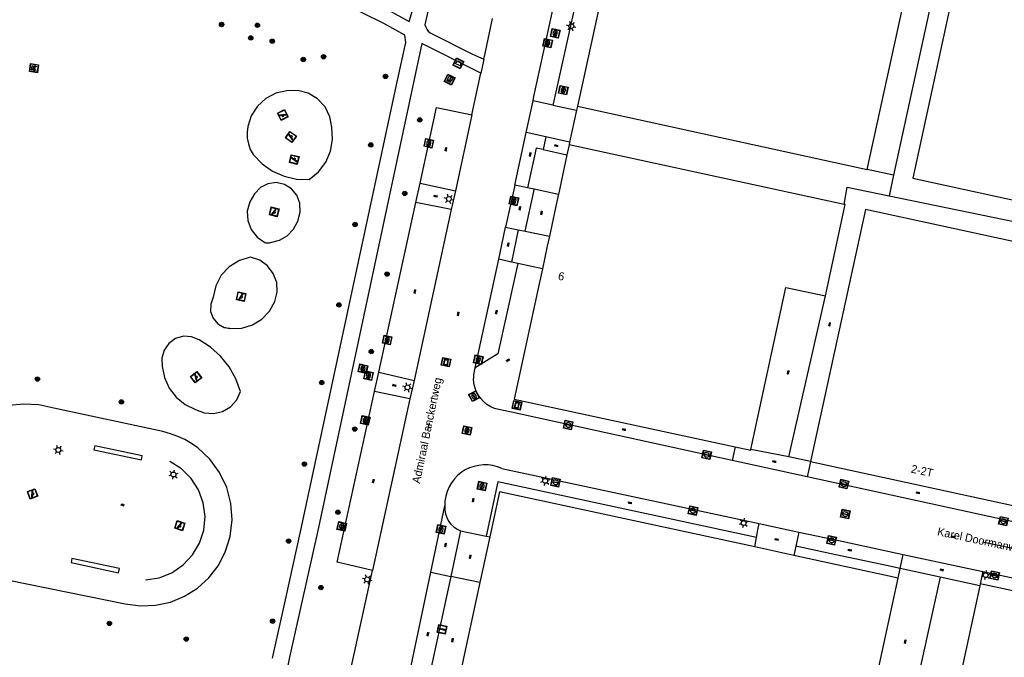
# Model space of a CAD drawing. Header units: metres. Extents: x 93870 to 95789, y 463036 to 464040.
# Tile 257 of 344: x 95024 to 95146, y 463609 to 463688. Entities that reach past the tile are written whole.
import ezdxf
from ezdxf.enums import TextEntityAlignment as Align

# ---------------------------------------------------------------- set-up
doc = ezdxf.new("R2010")
doc.units = ezdxf.units.M
doc.header["$LTSCALE"] = 25.4
for name, color, linetype in [('B_BEBOUWINGSGRENS_0', 1, 'Continuous'), ('G_GRENS_ALGEMEEN_0', 7, 'Continuous'), ('Q_AFVALBAK_0', 7, 'Continuous'), ('Q_BANK_0', 7, 'Continuous'), ('Q_BOOM_0', 3, 'Continuous'), ('Q_BRANDKRAAN_0', 5, 'Continuous'), ('Q_ELEKTRAKAST_0', 7, 'Continuous'), ('Q_INSPECTIE_OF_RIOOLPUT_0', 253, 'Continuous'), ('Q_KOLK_0', 254, 'Continuous'), ('Q_LICHTMAST_0', 2, 'Continuous'), ('Q_OPLAADPAAL_0', 7, 'Continuous'), ('Q_SPEELVOORZIENING_0', 45, 'Continuous'), ('Q_STRAATNAAMBORD_0', 7, 'Continuous'), ('S_GBKN_SYMBOOL_GV_GROOT_0', 7, 'Continuous'), ('S_GBKN_SYMBOOL_OV_GROOT_0', 7, 'Continuous'), ('T_CULTUURGRENS_0', 76, 'Continuous'), ('T_HEK_0', 57, 'Continuous'), ('T_HEK_LIJN_0', 6, 'Continuous'), ('V_WEGGRENS_0', 7, 'Continuous'), ('Z_GBKN_HUISNUMMER_0', 252, 'Continuous'), ('Z_STRAATNAAM_0', 252, 'Continuous')]:
    doc.layers.add(name, color=color, linetype=linetype)

# ---------------------------------------------------------------- blocks, each defined once
blk = doc.blocks.new('Q_AFVALBAK')
for points in [[(-0.5, 0.5), (0.5, 0.5), (0.5, -0.5), (-0.5, -0.5)], [(-0.34, 0.2), (0.33, 0.2), (0.19, -0.25), (-0.2, -0.25)]]:
    blk.add_lwpolyline(points, close=True)
blk.add_lwpolyline([(-0.44, 0.46), (0.44, 0.46, -0.414214), (0.46, 0.44), (0.46, -0.44, -0.414214), (0.44, -0.46), (-0.44, -0.46, -0.414214), (-0.46, -0.44), (-0.46, 0.44), (-0.46, 0.44), (-0.46, 0.45), (-0.46, 0.45), (-0.46, 0.45), (-0.46, 0.45), (-0.46, 0.45), (-0.46, 0.45), (-0.46, 0.46), (-0.46, 0.46), (-0.46, 0.46), (-0.45, 0.46), (-0.45, 0.46), (-0.45, 0.46), (-0.45, 0.46), (-0.45, 0.46), (-0.45, 0.46), (-0.44, 0.46), (-0.44, 0.46)], format="xyb")
blk = doc.blocks.new('Q_STRAATNAAMBORD')
for points in [[(-0.5, 0.5), (0.5, 0.5), (0.5, -0.5), (-0.5, -0.5)], [(-0.37, 0.22), (0.36, 0.22), (0.36, -0.21), (-0.37, -0.21)]]:
    blk.add_lwpolyline(points, close=True)
for points in [[(-0.44, 0.46), (0.44, 0.46, -0.414214), (0.46, 0.44), (0.46, -0.44, -0.414214), (0.44, -0.46), (-0.44, -0.46, -0.414214), (-0.46, -0.44), (-0.46, 0.44), (-0.46, 0.44), (-0.46, 0.45), (-0.46, 0.45), (-0.46, 0.45), (-0.46, 0.45), (-0.46, 0.45), (-0.46, 0.45), (-0.46, 0.46), (-0.46, 0.46), (-0.46, 0.46), (-0.45, 0.46), (-0.45, 0.46), (-0.45, 0.46), (-0.45, 0.46), (-0.45, 0.46), (-0.45, 0.46), (-0.44, 0.46), (-0.44, 0.46)], [(-0.29, 0.16), (0.28, 0.16, -0.414214), (0.3, 0.14), (0.3, -0.13, -0.414214), (0.28, -0.16), (-0.29, -0.16, -0.414214), (-0.31, -0.13), (-0.31, 0.14), (-0.31, 0.14), (-0.31, 0.14), (-0.31, 0.14), (-0.31, 0.15), (-0.31, 0.15), (-0.31, 0.15), (-0.3, 0.15), (-0.3, 0.15), (-0.3, 0.15), (-0.3, 0.16), (-0.3, 0.16), (-0.3, 0.16), (-0.3, 0.16), (-0.29, 0.16), (-0.29, 0.16), (-0.29, 0.16), (-0.29, 0.16), (-0.29, 0.16)]]:
    blk.add_lwpolyline(points, format="xyb")
blk = doc.blocks.new('Q_OPLAADPAAL')
for points in [[(-0.5, 0.5), (0.5, 0.5), (0.5, -0.5), (-0.5, -0.5)], [(-0.08, 0.33), (0.07, 0.33), (0.07, -0.33), (-0.08, -0.33)]]:
    blk.add_lwpolyline(points, close=True)
blk.add_lwpolyline([(-0.44, 0.46), (0.44, 0.46, -0.414214), (0.46, 0.44), (0.46, -0.44, -0.414214), (0.44, -0.46), (-0.44, -0.46, -0.414214), (-0.46, -0.44), (-0.46, 0.44), (-0.46, 0.44), (-0.46, 0.45), (-0.46, 0.45), (-0.46, 0.45), (-0.46, 0.45), (-0.46, 0.45), (-0.46, 0.45), (-0.46, 0.46), (-0.46, 0.46), (-0.46, 0.46), (-0.45, 0.46), (-0.45, 0.46), (-0.45, 0.46), (-0.45, 0.46), (-0.45, 0.46), (-0.45, 0.46), (-0.44, 0.46), (-0.44, 0.46)], format="xyb")
blk = doc.blocks.new('Q_ELEKTRAKAST')
for points in [[(-0.5, 0.5), (0.5, 0.5), (0.5, -0.5), (-0.5, -0.5)], [(-0.26, 0.26), (0.25, 0.26), (0.25, 0.19), (-0.26, 0.19)], [(-0.26, 0.11), (0.25, 0.11), (0.25, -0.33), (-0.26, -0.33)]]:
    blk.add_lwpolyline(points, close=True)
blk.add_lwpolyline([(-0.44, 0.46), (0.44, 0.46, -0.414214), (0.46, 0.44), (0.46, -0.44, -0.414214), (0.44, -0.46), (-0.44, -0.46, -0.414214), (-0.46, -0.44), (-0.46, 0.44), (-0.46, 0.44), (-0.46, 0.45), (-0.46, 0.45), (-0.46, 0.45), (-0.46, 0.45), (-0.46, 0.45), (-0.46, 0.45), (-0.46, 0.46), (-0.46, 0.46), (-0.46, 0.46), (-0.45, 0.46), (-0.45, 0.46), (-0.45, 0.46), (-0.45, 0.46), (-0.45, 0.46), (-0.45, 0.46), (-0.44, 0.46), (-0.44, 0.46)], format="xyb")
blk.add_lwpolyline([(-0.18, 0, -1), (-0.18, -0.07, -1)], format="xyb", close=True)
blk.add_lwpolyline([(0.04, 0.09), (-0.06, -0.11), (0.04, -0.11), (-0.06, -0.31)])
blk = doc.blocks.new('Q_LICHTMAST')
for points in [[(-0.26, 0.15), (-0.52, 0.3)], [(0, 0.3), (0, 0.6)], [(0.26, 0.15), (0.52, 0.3)], [(-0.26, -0.15), (-0.52, -0.3)], [(0, -0.3), (0, -0.6)], [(0.26, -0.15), (0.52, -0.3)]]:
    blk.add_lwpolyline(points)
blk.add_circle((0, 0), 0.3)
blk = doc.blocks.new('Q_KOLK')
blk.add_lwpolyline([(-0.5, 0.5), (0.5, 0.5), (0.5, -0.5), (-0.5, -0.5)], close=True)
for points in [[(-0.44, 0.46), (0.44, 0.46, -0.414214), (0.46, 0.44), (0.46, -0.44, -0.414214), (0.44, -0.46), (-0.44, -0.46, -0.414214), (-0.46, -0.44), (-0.46, 0.44, -0.414214), (-0.44, 0.46)], [(-0.34, 0.1, 0.380426), (-0.28, -0.18)], [(-0.01, 0.27, 0.240218), (-0.34, 0.1)], [(-0.19, 0.04, 0.853344), (-0.19, -0.03)], [(0.33, 0.11, 0.240191), (-0.01, 0.27)], [(0.18, -0.03, 0.849746), (0.18, 0.04)], [(0.27, -0.18, 0.380426), (0.33, 0.11)], [(-0.28, -0.18, 0.148452), (0.01, -0.26)], [(0.01, -0.26, 0.131742), (0.27, -0.18)]]:
    blk.add_lwpolyline(points, format="xyb")
for points in [[(-0.19, 0.04), (0.18, 0.04)], [(0.18, -0.03), (-0.19, -0.03)]]:
    blk.add_lwpolyline(points)
blk = doc.blocks.new('Q_INSPECTIE_OF_RIOOLPUT')
blk.add_lwpolyline([(-0.5, 0.5), (0.5, 0.5), (0.5, -0.5), (-0.5, -0.5)], close=True)
for points in [[(-0.44, 0.46), (0.44, 0.46, -0.414214), (0.46, 0.44), (0.46, -0.44, -0.414214), (0.44, -0.46), (-0.44, -0.46, -0.414214), (-0.46, -0.44), (-0.46, 0.44), (-0.46, 0.44), (-0.46, 0.45), (-0.46, 0.45), (-0.46, 0.45), (-0.46, 0.45), (-0.46, 0.45), (-0.46, 0.45), (-0.46, 0.46), (-0.46, 0.46), (-0.46, 0.46), (-0.45, 0.46), (-0.45, 0.46), (-0.45, 0.46), (-0.45, 0.46), (-0.45, 0.46), (-0.45, 0.46), (-0.44, 0.46), (-0.44, 0.46)], [(-0.34, 0.1, 0.380426), (-0.28, -0.18)], [(-0.01, 0.27, 0.240218), (-0.34, 0.1)], [(-0.19, 0.04, 0.853344), (-0.19, -0.03)], [(0.33, 0.11, 0.240191), (-0.01, 0.27)], [(0.18, -0.03, 0.849746), (0.18, 0.04)], [(0.27, -0.18, 0.380426), (0.33, 0.11)], [(-0.28, -0.18, 0.148452), (0.01, -0.26)], [(0.01, -0.26, 0.131742), (0.27, -0.18)]]:
    blk.add_lwpolyline(points, format="xyb")
for points in [[(-0.19, 0.04), (0.18, 0.04)], [(0.18, -0.03), (-0.19, -0.03)]]:
    blk.add_lwpolyline(points)
blk = doc.blocks.new('Q_BRANDKRAAN')
blk.add_lwpolyline([(-0.5, 0.5), (0.5, 0.5), (0.5, -0.5), (-0.5, -0.5)], close=True)
for points in [[(-0.44, 0.46), (0.44, 0.46, -0.414214), (0.46, 0.44), (0.46, -0.44, -0.414214), (0.44, -0.46), (-0.44, -0.46, -0.414214), (-0.46, -0.44), (-0.46, 0.44), (-0.46, 0.44), (-0.46, 0.45), (-0.46, 0.45), (-0.46, 0.45), (-0.46, 0.45), (-0.46, 0.45), (-0.46, 0.45), (-0.46, 0.46), (-0.46, 0.46), (-0.46, 0.46), (-0.45, 0.46), (-0.45, 0.46), (-0.45, 0.46), (-0.45, 0.46), (-0.45, 0.46), (-0.45, 0.46), (-0.44, 0.46), (-0.44, 0.46)], [(-0.34, 0.1, 0.380426), (-0.28, -0.18)], [(-0.01, 0.27, 0.240218), (-0.34, 0.1)], [(-0.19, 0.04, 0.853344), (-0.19, -0.03)], [(0.33, 0.11, 0.240191), (-0.01, 0.27)], [(0.18, -0.03, 0.849746), (0.18, 0.04)], [(0.27, -0.18, 0.380426), (0.33, 0.11)], [(-0.28, -0.18, 0.148452), (0.01, -0.26)], [(0.01, -0.26, 0.131742), (0.27, -0.18)]]:
    blk.add_lwpolyline(points, format="xyb")
for points in [[(-0.19, 0.04), (0.18, 0.04)], [(0.18, -0.03), (-0.19, -0.03)]]:
    blk.add_lwpolyline(points)
blk = doc.blocks.new('Q_SPEELVOORZIENING')
blk.add_lwpolyline([(-0.5, 0.5), (0.5, 0.5), (0.5, -0.5), (-0.5, -0.5)], close=True)
for points in [[(-0.44, 0.46), (0.44, 0.46, -0.414214), (0.46, 0.44), (0.46, -0.44, -0.414214), (0.44, -0.46), (-0.44, -0.46, -0.414214), (-0.46, -0.44), (-0.46, 0.44), (-0.46, 0.44), (-0.46, 0.45), (-0.46, 0.45), (-0.46, 0.45), (-0.46, 0.45), (-0.46, 0.45), (-0.46, 0.45), (-0.46, 0.46), (-0.46, 0.46), (-0.46, 0.46), (-0.45, 0.46), (-0.45, 0.46), (-0.45, 0.46), (-0.45, 0.46), (-0.45, 0.46), (-0.45, 0.46), (-0.44, 0.46), (-0.44, 0.46)], [(-0.36, 0.2, 1.168313), (-0.39, 0.14)], [(-0.09, 0.02, 0.778987), (-0.04, -0.17)], [(-0.04, -0.17, 0.508825), (0.06, -0.04)], [(0.36, -0.16, 1.031322), (0.38, -0.1)]]:
    blk.add_lwpolyline(points, format="xyb")
for points in [[(-0.39, 0.14), (-0.09, 0.02)], [(-0.36, 0.2), (0.38, -0.1)], [(0.06, -0.04), (0.36, -0.16)]]:
    blk.add_lwpolyline(points)
blk = doc.blocks.new('Q_BANK')
blk.add_lwpolyline([(-0.5, 0.5), (0.5, 0.5), (0.5, -0.5), (-0.5, -0.5)], close=True)
blk.add_lwpolyline([(-0.44, 0.46), (0.44, 0.46, -0.414214), (0.46, 0.44), (0.46, -0.44, -0.414214), (0.44, -0.46), (-0.44, -0.46, -0.414214), (-0.46, -0.44), (-0.46, 0.44), (-0.46, 0.44), (-0.46, 0.45), (-0.46, 0.45), (-0.46, 0.45), (-0.46, 0.45), (-0.46, 0.45), (-0.46, 0.45), (-0.46, 0.46), (-0.46, 0.46), (-0.46, 0.46), (-0.45, 0.46), (-0.45, 0.46), (-0.45, 0.46), (-0.45, 0.46), (-0.45, 0.46), (-0.45, 0.46), (-0.44, 0.46), (-0.44, 0.46)], format="xyb")
for points in [[(-0.27, 0.02), (-0.37, -0.08)], [(-0.18, 0.13), (-0.27, 0.13), (-0.27, 0.28)], [(-0.27, 0.28), (0.26, 0.28), (0.26, 0.13), (0.17, 0.13)], [(-0.18, 0.02), (-0.27, 0.02)], [(-0.27, 0.02), (-0.18, 0.02)], [(-0.18, 0.02), (-0.18, 0.13)], [(-0.18, 0.13), (-0.14, 0.13)], [(-0.14, 0.13), (-0.14, 0.02)], [(0.13, 0.13), (-0.14, 0.13)], [(0.13, 0.02), (-0.14, 0.02)], [(-0.14, 0.02), (0.13, 0.02)], [(0.13, 0.02), (-0.14, 0.02)], [(-0.14, 0.02), (0.13, 0.02)], [(-0.14, 0.02), (0.13, 0.02)], [(0.13, 0.02), (0.13, 0.13)], [(0.13, 0.13), (0.17, 0.13)], [(0.17, 0.13), (0.17, 0.02)], [(0.17, 0.02), (0.26, 0.02)], [(0.17, 0.02), (0.26, 0.02)], [(0.26, 0.02), (0.36, -0.08)], [(-0.24, -0.08), (-0.37, -0.08)], [(-0.19, -0.08), (-0.19, -0.27), (-0.24, -0.27), (-0.24, -0.08)], [(-0.24, -0.08), (-0.19, -0.08)], [(0.18, -0.08), (-0.19, -0.08)], [(0.23, -0.08), (0.23, -0.27), (0.18, -0.27), (0.18, -0.08)], [(0.18, -0.08), (0.23, -0.08)], [(0.36, -0.08), (0.23, -0.08)]]:
    blk.add_lwpolyline(points)
blk = doc.blocks.new('Q_BOOM')
for radius in [0.27, 0.18, 0.09]:
    blk.add_circle((0, 0), radius)
blk = doc.blocks.new('S_GBKN_SYMBOOL_OV_GROOT')
for points in [[(-0.21875, 0.0625), (0.21875, 0.0625)], [(-0.21875, 0), (0.21875, 0)], [(-0.1875, 0.0625), (-0.1875, 0)], [(-0.125, 0.09375), (-0.125, 0.0625)], [(-0.125, 0), (-0.125, -0.0625)], [(-0.0625, 0.0625), (-0.0625, 0)], [(0, 0.09375), (0, 0.0625)], [(0, 0), (0, -0.0625)], [(0.0625, 0.0625), (0.0625, 0)], [(0.125, 0.09375), (0.125, 0.0625)], [(0.125, 0), (0.125, -0.0625)], [(0.1875, 0.0625), (0.1875, 0)], [(-0.21875, -0.0625), (0.21875, -0.0625)], [(-0.1875, -0.0625), (-0.1875, -0.09375)], [(-0.0625, -0.0625), (-0.0625, -0.09375)], [(0.0625, -0.0625), (0.0625, -0.09375)], [(0.1875, -0.0625), (0.1875, -0.09375)]]:
    blk.add_lwpolyline(points)
blk = doc.blocks.new('S_GBKN_SYMBOOL_GV_GROOT')
for points in [[(-0.1875, 0.03125), (-0.09375, 0.09375)], [(-0.1875, -0.0625), (0.0625, 0.09375)], [(-0.1875, 0.09375), (0.125, -0.09375)], [(-0.1875, 0), (-0.03125, -0.09375)], [(-0.125, -0.09375), (0.1875, 0.09375)], [(-0.0625, 0.09375), (0.1875, -0.0625)], [(0.03125, -0.09375), (0.1875, 0)], [(0.09375, 0.09375), (0.1875, 0.03125)]]:
    blk.add_lwpolyline(points)

msp = doc.modelspace()

# ---------------------------------------------------------------- linework, layer by layer
at = {"layer": 'B_BEBOUWINGSGRENS_0'}
for p, q in [((95098.92, 463704.91), (95092.78, 463676.84)), ((95128.71, 463669), (95134.83, 463697.06)), ((95092.78, 463676.84), (95128.71, 463669)), ((95091.75, 463672.03), (95091.49, 463670.82)), ((95125.84, 463664.67), (95091.75, 463672.03)), ((95091.49, 463670.82), (95090.43, 463665.89)), ((95084.95, 463640.53), (95112.35, 463634.62)), ((95121.7, 463632.79), (95148.75, 463626.89)), ((95081.91, 463623.42), (95080.69, 463617.77)), ((95119.62, 463621.12), (95114.76, 463622.18)), ((95080.69, 463617.77), (95077.44, 463602.76)), ((95142.72, 463617.62), (95142.67, 463617.37)), ((95162.26, 463613.4), (95142.72, 463617.62))]:
    msp.add_line(p, q, dxfattribs=at)
for points in [[(95147.63, 463729.18), (95134.37, 463667.92), (95160.72, 463662.17), (95160.21, 463659.8)], [(95090.43, 463665.89), (95090.36, 463665.61), (95089.31, 463660.73)], [(95155.57, 463658.15), (95128.51, 463664.05), (95121.7, 463632.79)], [(95123.54, 463653.32), (95125.98, 463664.64), (95125.84, 463664.67)], [(95089.31, 463660.73), (95089.04, 463659.5), (95088.44, 463656.69)], [(95088.44, 463656.69), (95088.03, 463654.81), (95084.95, 463640.53)], [(95114.3, 463634.27), (95118.64, 463654.37), (95123.54, 463653.32)], [(95112.35, 463634.62), (95114.29, 463634.2), (95114.3, 463634.27)], [(95114.76, 463622.18), (95083.13, 463629.03), (95081.91, 463623.42)], [(95132.53, 463618.33), (95130.84, 463618.69), (95124, 463620.18), (95119.62, 463621.12)], [(95134, 463601.44), (95129.11, 463602.53), (95132.53, 463618.33)], [(95142.67, 463617.37), (95135.33, 463583.39), (95154.86, 463579.17), (95162.26, 463613.4)]]:
    msp.add_lwpolyline(points, dxfattribs=at)
at = {"layer": 'G_GRENS_ALGEMEEN_0'}
msp.add_line((95131.97, 463668.29), (95128.71, 463669), dxfattribs=at)
at = {"layer": 'T_CULTUURGRENS_0'}
for p, q in [((95119.87, 463622.29), (95119.62, 463621.12)), ((95124.25, 463621.34), (95119.87, 463622.29))]:
    msp.add_line(p, q, dxfattribs=at)
msp.add_lwpolyline([(95132.78, 463619.5), (95131.09, 463619.87), (95124.25, 463621.34)], dxfattribs=at)
at = {"layer": 'T_HEK_0'}
for p, q in [((95138.06, 463696.36), (95131.97, 463668.29)), ((95131.97, 463668.29), (95131.42, 463665.74)), ((95131.42, 463665.74), (95156.12, 463660.64)), ((95119.01, 463633.35), (95123.54, 463653.32)), ((95119.01, 463633.35), (95114.3, 463634.27)), ((95121.7, 463632.79), (95119.01, 463633.35)), ((95132.53, 463618.33), (95132.78, 463619.5)), ((95137.77, 463618.43), (95132.78, 463619.5)), ((95142.67, 463617.37), (95137.77, 463618.43))]:
    msp.add_line(p, q, dxfattribs=at)
msp.add_lwpolyline([(95125.84, 463664.67), (95126.21, 463666.81), (95131.42, 463665.74)], dxfattribs=at)
at = {"layer": 'T_HEK_LIJN_0'}
msp.add_lwpolyline([(95039.23, 463618.11), (95040.91, 463618.37), (95042.5, 463618.99), (95043.91, 463619.95), (95045.07, 463621.19), (95045.94, 463622.66), (95046.46, 463624.28), (95046.62, 463625.97), (95046.4, 463627.66), (95045.82, 463629.26), (95044.9, 463630.69), (95043.69, 463631.89), (95042.25, 463632.79)], dxfattribs=at)
at = {"layer": 'V_WEGGRENS_0'}
for p, q in [((95079.71, 463675.75), (95080.82, 463680.93)), ((95086.43, 463673.56), (95087.28, 463677.49)), ((95089.74, 463676.96), (95087.28, 463677.49)), ((95089.74, 463676.96), (95092.67, 463676.33)), ((95092.67, 463676.33), (95091.82, 463672.38)), ((95092.78, 463676.84), (95092.67, 463676.33)), ((95079.71, 463675.75), (95077.65, 463666.34)), ((95085.02, 463667.06), (95086.43, 463673.56)), ((95088.88, 463673.03), (95086.43, 463673.56)), ((95088.88, 463673.03), (95088.53, 463671.46)), ((95091.82, 463672.38), (95088.88, 463673.03)), ((95091.82, 463672.38), (95091.75, 463672.03)), ((95088.53, 463671.46), (95091.49, 463670.82)), ((95072.77, 463664.91), (95073.3, 463667.31)), ((95073.3, 463667.31), (95077.65, 463666.34)), ((95077.65, 463666.34), (95077.14, 463664.03)), ((95086.6, 463666.72), (95085.02, 463667.06)), ((95087.44, 463666.54), (95086.6, 463666.72)), ((95090.43, 463665.89), (95087.44, 463666.54)), ((95068.16, 463643.84), (95072.77, 463664.91)), ((95077.14, 463664.03), (95072.53, 463642.84)), ((95077.14, 463664.03), (95072.77, 463664.91)), ((95083.88, 463661.85), (95085.45, 463661.51)), ((95085.45, 463661.51), (95086.29, 463661.34)), ((95086.29, 463661.34), (95089.31, 463660.73)), ((95084.61, 463657.52), (95083.02, 463657.86)), ((95085.41, 463657.34), (95084.61, 463657.52)), ((95088.44, 463656.69), (95085.41, 463657.34)), ((95067.64, 463641.47), (95068.16, 463643.84)), ((95068.16, 463643.84), (95072.53, 463642.84)), ((95072.53, 463642.84), (95072.01, 463640.56)), ((95072.01, 463640.56), (95067.64, 463641.47)), ((95072.01, 463640.56), (95067.36, 463619.28)), ((95111.98, 463632.91), (95084.6, 463638.88)), ((95112.35, 463634.62), (95111.98, 463632.91)), ((95121.28, 463630.88), (95111.98, 463632.91)), ((95083.41, 463631.91), (95115.32, 463625.08)), ((95148.33, 463624.99), (95121.28, 463630.88)), ((95082.93, 463630.27), (95081.47, 463623.54)), ((95114.98, 463623.35), (95082.93, 463630.27)), ((95074.6, 463619.04), (95076.34, 463627.27)), ((95115.32, 463625.08), (95120.24, 463624.03)), ((95078.3, 463624.19), (95077.08, 463618.52)), ((95078.3, 463624.19), (95081.47, 463623.54)), ((95081.47, 463623.54), (95081.91, 463623.42)), ((95120.24, 463624.03), (95119.87, 463622.29)), ((95114.76, 463622.18), (95114.98, 463623.35)), ((95132.78, 463619.5), (95133.16, 463621.27)), ((95133.16, 463621.27), (95143.05, 463619.16)), ((95074.6, 463619.04), (95077.08, 463618.52)), ((95143.05, 463619.16), (95142.72, 463617.62)), ((95143.05, 463619.16), (95161.88, 463615.13)), ((95080.69, 463617.77), (95077.08, 463618.52)), ((95137.77, 463618.43), (95134, 463601.44))]:
    msp.add_line(p, q, dxfattribs=at)
for points in [[(95084.62, 463736.47), (95081.52, 463722.09), (95077.69, 463704.08), (95073.88, 463686.93), (95073.97, 463686.65), (95074.11, 463686.39), (95074.3, 463686.15), (95074.52, 463685.95), (95074.77, 463685.8), (95079.7, 463683.34), (95081.19, 463682.67)], [(95087.28, 463677.49), (95087.4, 463678.05), (95093.48, 463706.02)], [(95096.04, 463705.44), (95089.86, 463677.5), (95089.74, 463676.96)], [(95054.99, 463608.39), (95056.6, 463615.61), (95058.51, 463624.28), (95070.45, 463679.85), (95071.5, 463684.75), (95071.37, 463685.66), (95068.77, 463687.08), (95066.11, 463688.43), (95063.42, 463689.68), (95060.69, 463690.85), (95057.92, 463691.94), (95055.86, 463692.62), (95053.78, 463693.24), (95051.69, 463693.81), (95049.59, 463694.33), (95047.47, 463694.8), (95046.76, 463694.94), (95046.05, 463695.08), (95045.34, 463695.21), (95044.62, 463695.34), (95043.91, 463695.46), (95041.85, 463695.77), (95031.88, 463697.34), (95022.99, 463698.55)], [(95068.01, 463689.49), (95071.94, 463687.36), (95072.6, 463689.54)], [(95081.19, 463682.67), (95081.34, 463683.39), (95082.27, 463687.73)], [(95080.82, 463680.93), (95073.51, 463684.61), (95060.69, 463624.59), (95057.1, 463608.5), (95055.31, 463599.8), (95055.32, 463599.49), (95055.43, 463599.2), (95055.64, 463598.97), (95055.92, 463598.82), (95056.23, 463598.78), (95062.66, 463597.88)], [(95081.19, 463682.67), (95080.93, 463681.47), (95080.82, 463680.93)], [(95052.58, 463670.85), (95053.68, 463669.71), (95054.97, 463668.8), (95056.42, 463668.16), (95057.96, 463667.8), (95059.54, 463667.75), (95060.69, 463668.7), (95061.58, 463669.9), (95062.17, 463671.26), (95062.42, 463672.73), (95062.33, 463674.22), (95062.09, 463675.54), (95061.49, 463676.75), (95060.57, 463677.74), (95059.42, 463678.44), (95058.12, 463678.78), (95056.77, 463678.75), (95055.39, 463678.45), (95054.15, 463677.8), (95053.11, 463676.85), (95052.35, 463675.66), (95051.94, 463674.32)], [(95073.3, 463667.31), (95075.33, 463676.66), (95079.71, 463675.75)], [(95051.94, 463674.32), (95051.84, 463673.6), (95051.86, 463672.88), (95051.99, 463672.17), (95052.23, 463671.48), (95052.58, 463670.85)], [(95088.53, 463671.46), (95087.68, 463671.64), (95086.6, 463666.72)], [(95054.73, 463659.93), (95055.83, 463660.21), (95056.81, 463660.78), (95057.6, 463661.59), (95058.14, 463662.58), (95058.4, 463663.68), (95058.36, 463664.81), (95058.01, 463665.79), (95057.35, 463666.6), (95056.46, 463667.14), (95055.44, 463667.36), (95054.41, 463667.22), (95053.48, 463666.75), (95052.76, 463665.99), (95052.15, 463664.98), (95051.86, 463663.84), (95051.93, 463662.66), (95052.35, 463661.55), (95053.07, 463660.61), (95054.03, 463659.93)], [(95085.02, 463667.06), (95084.97, 463666.83), (95083.88, 463661.85)], [(95086.29, 463661.34), (95087.38, 463666.28), (95087.44, 463666.54)], [(95083.02, 463657.86), (95083.63, 463660.66), (95083.88, 463661.85)], [(95085.45, 463661.51), (95085.2, 463660.33), (95084.61, 463657.52)], [(95054.03, 463659.93), (95054.17, 463659.9), (95054.31, 463659.89), (95054.45, 463659.89), (95054.59, 463659.9), (95054.73, 463659.93)], [(95049.79, 463649.29), (95051.17, 463649.32), (95052.49, 463649.72), (95053.67, 463650.43), (95054.62, 463651.43), (95055.29, 463652.64), (95055.57, 463653.79), (95055.5, 463654.98), (95055.08, 463656.09), (95054.36, 463657.04), (95053.4, 463657.73), (95052.27, 463658.11), (95050.87, 463657.7), (95049.62, 463656.94), (95048.63, 463655.87), (95047.95, 463654.57), (95047.64, 463653.14), (95047.32, 463652.3), (95047.31, 463651.39), (95047.62, 463650.54), (95048.21, 463649.85), (95049, 463649.41)], [(95080.09, 463644.38), (95082.61, 463655.98), (95083.02, 463657.86)], [(95085.41, 463657.34), (95084.99, 463655.47), (95082.93, 463646.13), (95080.09, 463644.38)], [(95049, 463649.41), (95049.15, 463649.38), (95049.31, 463649.35), (95049.47, 463649.32), (95049.63, 463649.3), (95049.79, 463649.29)], [(95045.44, 463639.23), (95046.51, 463638.81), (95047.66, 463638.73), (95048.78, 463638.99), (95049.77, 463639.58), (95050.54, 463640.44), (95051.02, 463641.48), (95050.43, 463643.05), (95049.59, 463644.51), (95048.55, 463645.83), (95047.3, 463646.96), (95045.9, 463647.88), (95044.95, 463648.26), (95043.93, 463648.31), (95042.95, 463648.02), (95042.11, 463647.42), (95041.53, 463646.58), (95041.24, 463645.6), (95041.3, 463644.58), (95041.58, 463643.18), (95042.17, 463641.88), (95043.05, 463640.76), (95044.15, 463639.86), (95045.44, 463639.23)], [(95080.09, 463644.38), (95080.03, 463644.18), (95079.98, 463643.97), (95079.94, 463643.75), (95079.91, 463643.53), (95079.9, 463643.31), (95079.89, 463643.09)], [(95084.6, 463638.88), (95083.04, 463639.22), (95082.52, 463639.37), (95082.03, 463639.58), (95081.57, 463639.87), (95081.16, 463640.21), (95080.79, 463640.6), (95080.48, 463641.04), (95080.23, 463641.52), (95080.05, 463642.02), (95079.93, 463642.55), (95079.89, 463643.09)], [(95067.36, 463619.28), (95062.99, 463620.28), (95067.64, 463641.47)], [(95027.87, 463639.38), (95026.03, 463639.8), (95024.15, 463639.91), (95022.28, 463639.71)], [(95022.29, 463618.07), (95036.73, 463615.13), (95038.6, 463614.88), (95040.49, 463614.95), (95042.34, 463615.35), (95044.09, 463616.07), (95045.68, 463617.09), (95047.08, 463618.36), (95048.23, 463619.86), (95049.1, 463621.54), (95049.72, 463623.49), (95049.97, 463625.53), (95049.83, 463627.57), (95049.31, 463629.55), (95048.43, 463631.41), (95047.23, 463633.06), (95045.73, 463634.47), (95044.94, 463635.02), (95044.11, 463635.5), (95043.23, 463635.9), (95042.33, 463636.23), (95041.4, 463636.49), (95027.87, 463639.38)], [(95038.83, 463633.49), (95032.94, 463634.74), (95032.84, 463634.22), (95038.73, 463632.97), (95038.83, 463633.49)], [(95083.41, 463631.91), (95082.86, 463632.12), (95082.29, 463632.27), (95081.71, 463632.35), (95081.12, 463632.36), (95080.54, 463632.3), (95079.97, 463632.18), (95079.41, 463631.99), (95078.88, 463631.73), (95078.39, 463631.41), (95077.93, 463631.04), (95077.53, 463630.62), (95077.17, 463630.15)], [(95121.7, 463632.79), (95121.48, 463631.79), (95121.28, 463630.88)], [(95077.17, 463630.15), (95076.87, 463629.62), (95076.63, 463629.06), (95076.46, 463628.48), (95076.36, 463627.87), (95076.34, 463627.27)], [(95076.34, 463627.27), (95076.34, 463626.78), (95076.43, 463626.3), (95076.58, 463625.84), (95076.81, 463625.4), (95077.11, 463625.01), (95077.46, 463624.68), (95077.86, 463624.4), (95078.3, 463624.19)], [(95114.98, 463623.35), (95115.17, 463624.32), (95115.32, 463625.08)], [(95120.24, 463624.03), (95124.63, 463623.1), (95133.16, 463621.27)], [(95036, 463619.5), (95030.12, 463620.75), (95030.01, 463620.24), (95035.9, 463618.98), (95036, 463619.5)], [(95062.66, 463597.88), (95063.69, 463602.42), (95064.25, 463604.96), (95067.36, 463619.28)], [(95071.43, 463604.07), (95071.83, 463605.89), (95074.6, 463619.04)], [(95077.08, 463618.52), (95073.96, 463604.02), (95073.95, 463603.87), (95073.99, 463603.73), (95074.06, 463603.6), (95074.17, 463603.5), (95074.34, 463603.43)]]:
    msp.add_lwpolyline(points, dxfattribs=at)
at = {"layer": 'Z_STRAATNAAM_0'}
for p, q in [((95074.25, 463636.61), (95074.45, 463637.58)), ((95143.01, 463622.82), (95152.79, 463620.73))]:
    msp.add_line(p, q, dxfattribs=at)

# ---------------------------------------------------------------- block references
at = {"layer": 'Q_AFVALBAK_0', "rotation": 153.272105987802}
msp.add_blockref('Q_AFVALBAK', (95078.02, 463682.16), dxfattribs=at)
at = {"layer": 'Q_BANK_0', "rotation": 82.04407423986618}
msp.add_blockref('Q_BANK', (95025.41, 463681.56), dxfattribs=at)
at = {"layer": 'Q_BOOM_0'}
for p, rotation in [((95048.66, 463686.97), 166.1496354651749), ((95053.11, 463686.87), 163.2450673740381), ((95052.29, 463685.31), 12.27689175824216), ((95054.95, 463684.9), 12.27689175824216), ((95061.32, 463682.98), 165.1698942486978), ((95058.8, 463682.63), 1.445911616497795), ((95068.99, 463680.54), 77.97782673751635), ((95073.23, 463675.13), 77.94338815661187), ((95067.17, 463672.03), 77.87327553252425), ((95071.37, 463666.02), 77.54704720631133), ((95065.21, 463662.17), 77.87327553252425), ((95069.18, 463656.03), 77.65612918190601), ((95063.22, 463652.2), 77.87327553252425), ((95067.22, 463646.41), 77.65612918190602), ((95025.84, 463643.01), 176.7156402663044), ((95061.09, 463642.56), 77.87327553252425), ((95036.25, 463640.17), 167.9043748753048), ((95065.17, 463636.81), 77.62043850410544), ((95058.93, 463632.47), 77.87327553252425), ((95063.09, 463626.49), 77.62043850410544), ((95056.98, 463622.91), 77.57896992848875), ((95060.99, 463617.14), 77.42294290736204), ((95034.76, 463612.7), 168.5047288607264), ((95054.99, 463612.98), 77.43087214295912), ((95044.29, 463610.77), 22.34717424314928)]:
    msp.add_blockref('Q_BOOM', p, dxfattribs=dict(at, rotation=rotation))
at = {"layer": 'Q_BRANDKRAAN_0'}
for p, rotation in [((95091.03, 463678.83), 77.53634305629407), ((95080.96, 463629.73), 77.78327540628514)]:
    msp.add_blockref('Q_BRANDKRAAN', p, dxfattribs=dict(at, rotation=rotation))
at = {"layer": 'Q_ELEKTRAKAST_0', "rotation": 153.272105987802}
msp.add_blockref('Q_ELEKTRAKAST', (95076.94, 463680.14), dxfattribs=at)
at = {"layer": 'Q_INSPECTIE_OF_RIOOLPUT_0'}
for p, rotation in [((95090.03, 463685.88), 77.74790264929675), ((95079.97, 463640.88), 117.5651253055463), ((95079.09, 463636.63), 78.13343579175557), ((95125.99, 463626.26), 167.9318326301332)]:
    msp.add_blockref('Q_INSPECTIE_OF_RIOOLPUT', p, dxfattribs=dict(at, rotation=rotation))
at = {"layer": 'Q_KOLK_0'}
for p, rotation in [((95089.09, 463684.66), 77.74790264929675), ((95074.36, 463672.25), 77.75049157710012), ((95084.91, 463665.1), 77.7419135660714), ((95069.2, 463647.84), 77.65612918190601), ((95080.49, 463645.41), 77.74650218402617), ((95066.19, 463644.28), 77.94338815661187), ((95066.88, 463643.43), 77.64574096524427), ((95066.48, 463637.88), 77.62043850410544), ((95091.64, 463637.31), 167.703862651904), ((95108.8, 463633.61), 167.703862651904), ((95090.07, 463630.21), 167.9312365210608), ((95125.82, 463629.98), 167.704448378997), ((95107.11, 463626.69), 167.9312365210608), ((95145.6, 463625.38), 167.7044483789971), ((95063.57, 463624.73), 77.62043850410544), ((95075.88, 463624.38), 78.09238066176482), ((95124.29, 463623.01), 167.9302477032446), ((95144.5, 463618.65), 167.9291408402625)]:
    msp.add_blockref('Q_KOLK', p, dxfattribs=dict(at, rotation=rotation))
at = {"layer": 'Q_LICHTMAST_0'}
for p, rotation in [((95092.02, 463686.76), 77.53634305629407), ((95076.85, 463665.34), 77.54477978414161), ((95071.72, 463641.97), 77.14684490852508), ((95028.43, 463634.21), 78.96685657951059), ((95042.7, 463631.17), 167.9956524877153), ((95088.78, 463630.38), 167.9312365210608), ((95113.39, 463625.15), 167.9312365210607), ((95066.71, 463618.16), 77.74469360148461), ((95143.39, 463618.68), 167.9291408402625)]:
    msp.add_blockref('Q_LICHTMAST', p, dxfattribs=dict(at, rotation=rotation))
at = {"layer": 'Q_OPLAADPAAL_0', "rotation": 77.85290151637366}
msp.add_blockref('Q_OPLAADPAAL', (95075.99, 463611.98), dxfattribs=at)
at = {"layer": 'Q_SPEELVOORZIENING_0'}
for p, rotation in [((95056.26, 463675.75), 27.38480766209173), ((95057.27, 463673.02), 145.0139144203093), ((95057.67, 463670.23), 167.0352374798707), ((95055.19, 463663.74), 76.72470971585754), ((95051.1, 463653.23), 77.79020781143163), ((95045.5, 463643.23), 127.737583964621), ((95025.23, 463628.77), 109.8278847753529), ((95043.48, 463624.83), 72.42252312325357)]:
    msp.add_blockref('Q_SPEELVOORZIENING', p, dxfattribs=dict(at, rotation=rotation))
at = {"layer": 'Q_STRAATNAAMBORD_0'}
for p, rotation in [((95076.49, 463645.1), 77.72680773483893), ((95085.28, 463639.75), 78.22479880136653)]:
    msp.add_blockref('Q_STRAATNAAMBORD', p, dxfattribs=dict(at, rotation=rotation))
at = {"layer": 'S_GBKN_SYMBOOL_GV_GROOT_0', "rotation": 167.9956524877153}
msp.add_blockref('S_GBKN_SYMBOOL_GV_GROOT', (95036.38, 463627.39), dxfattribs=at)
at = {"layer": 'S_GBKN_SYMBOOL_OV_GROOT_0'}
for p, rotation in [((95076.5, 463671.51), 77.65891549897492), ((95086.95, 463670.87), 77.70046293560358), ((95090.18, 463671.93), 167.5288256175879), ((95075.22, 463665.67), 167.4168134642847), ((95085.66, 463664.19), 77.53622998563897), ((95088.36, 463663.63), 77.53622998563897), ((95084.23, 463659.69), 77.76576953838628), ((95072.65, 463653.87), 77.72680773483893), ((95082.75, 463651.32), 77.74650218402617), ((95078.02, 463651.1), 77.74650218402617), ((95124.07, 463649.8), 77.21780706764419), ((95084.17, 463645.35), 31.64125859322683), ((95118.92, 463643.84), 77.21780706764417), ((95070.09, 463642.2), 167.1662829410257), ((95098.56, 463636.72), 167.8258780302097), ((95117.2, 463632.75), 168.971363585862), ((95067.5, 463630.37), 77.67376092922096), ((95135.01, 463628.89), 167.704448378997), ((95079.87, 463628), 77.78327540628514), ((95099.3, 463627.63), 167.9312365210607), ((95139.42, 463623.4), 167.9376959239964), ((95076.45, 463622.44), 78.0923806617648), ((95117.49, 463623.1), 167.7694426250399), ((95079.5, 463620.98), 77.77519996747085), ((95126.56, 463621.77), 167.9318326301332), ((95137.96, 463619.32), 167.9376959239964), ((95074.26, 463611.39), 78.09070693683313), ((95077.32, 463610.63), 77.78071029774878), ((95133.44, 463610.46), 77.49048343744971)]:
    msp.add_blockref('S_GBKN_SYMBOOL_OV_GROOT', p, dxfattribs=dict(at, rotation=rotation))

# ---------------------------------------------------------------- texts
at = {"layer": 'Z_GBKN_HUISNUMMER_0', "linetype": 'Continuous'}
for s, rotation, p in [('6', 347.8, (95090.79, 463655.75)), ('2-2T', 347.7, (95135.53, 463631.63))]:
    msp.add_text(s, height=1, rotation=rotation, dxfattribs=at).set_placement(p, align=Align.MIDDLE)
at = {"layer": 'Z_STRAATNAAM_0', "linetype": 'Continuous'}
for s, rotation, p in [('Admiraal Banckertweg', 78.2294, (95074.25, 463636.61)), ('Karel Doormanweg', 347.9361, (95143.01, 463622.82))]:
    msp.add_text(s, height=1, rotation=rotation, dxfattribs=at).set_placement(p, align=Align.MIDDLE)

doc.saveas('drawing.dxf')
